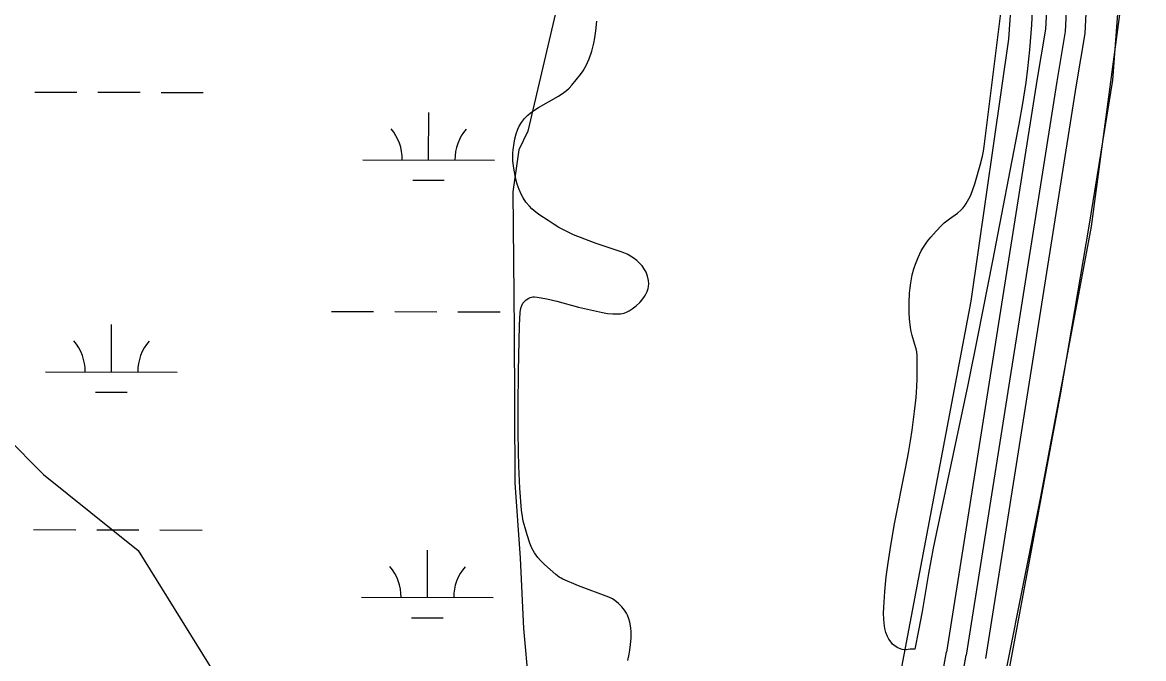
# Model space of a CAD drawing. Extents: x 3161615 to 3199515, y 867541 to 892976.
# Drawn here: x 3176743 to 3177595, y 883023 to 883507 of the extents above; entities that cross this region are included whole.
import ezdxf

# ---------------------------------------------------------------- set-up
doc = ezdxf.new("R2010")
doc.units = 0
for name, color, linetype in [('V-LEVE-TOET', 7, 'Continuous'), ('V-ROAD-CNTR', 7, 'Continuous'), ('V-SITE-VEGE', 7, 'Continuous'), ('V-TOPO-SHOR', 7, 'Continuous'), ('V-WETL-SWMP', 7, 'Continuous')]:
    doc.layers.add(name, color=color, linetype=linetype)

msp = doc.modelspace()

# ---------------------------------------------------------------- linework, layer by layer
at = {"layer": 'V-LEVE-TOET'}
msp.add_lwpolyline([(3177352.527000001, 882264.8089999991), (3177402.676000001, 882556.6689999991), (3177478.438000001, 882951.4149999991), (3177517.026000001, 883146.0369999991), (3177555.479000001, 883351.667999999), (3177577.7150000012, 883516.513999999), (3177581.266000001, 883568.5269999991), (3177584.246000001, 883610.934999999), (3177585.079000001, 883677.584999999), (3177584.108000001, 884077.9519999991), (3177582.030000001, 884512.873999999), (3177584.856000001, 884881.969999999)], dxfattribs=at)
at = {"layer": 'V-ROAD-CNTR'}
for points in [[(3177539.289884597, 884997.5929771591), (3177529.743903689, 884439.8900925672), (3177526.485910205, 883774.625423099), (3177526.671909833, 883705.0055623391), (3177526.4289103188, 883649.9536724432), (3177525.577912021, 883612.6407470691), (3177523.3429164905, 883570.4268314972), (3177522.0479190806, 883530.6929109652), (3177520.669921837, 883501.522969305), (3177514.409934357, 883464.1360440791), (3177445.498072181, 883027.9299164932)], [(3177554.287854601, 884997.3359776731), (3177544.7428736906, 884439.7250928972), (3177541.485880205, 883774.6084231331), (3177541.6718798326, 883704.992562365), (3177541.4278803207, 883649.7496728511), (3177540.568882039, 883612.0727482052), (3177538.3298865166, 883569.7858327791), (3177537.035889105, 883530.0949121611), (3177535.610891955, 883499.924972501), (3177529.214904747, 883461.7270488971), (3177460.3140425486, 883025.588921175)], [(3177569.2858246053, 884997.078978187), (3177559.741843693, 884439.5600932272), (3177556.4858502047, 883774.591423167), (3177556.6718498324, 883704.9795623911), (3177556.4268503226, 883649.5456732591), (3177555.5598520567, 883611.504749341), (3177553.3168565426, 883569.1448340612), (3177552.023859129, 883529.496913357), (3177550.551862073, 883498.3269756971), (3177544.019875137, 883459.318053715), (3177475.1300129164, 883023.2479258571)], [(3177372.4342183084, 880118.897734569), (3177333.649295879, 880246.387479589), (3177235.941491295, 880565.281841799), (3177197.1845688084, 880693.8085847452), (3177172.273618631, 880776.4214195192), (3177153.953655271, 880867.588237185), (3177149.0606650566, 880924.7581228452), (3177136.4096903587, 880983.795004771), (3177130.180702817, 881055.061862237), (3177129.000705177, 881145.4006815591), (3177132.913697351, 881223.6895249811), (3177139.971683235, 881329.317313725), (3177184.3545944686, 881632.9067065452), (3177269.054425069, 882075.3418216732), (3177338.3192865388, 882444.5370832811), (3177405.490152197, 882803.5343652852), (3177445.5470720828, 883028.2219159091)], [(3177353.0632570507, 882441.7750888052), (3177420.2461226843, 882800.838370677), (3177460.3140425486, 883025.588921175)]]:
    msp.add_lwpolyline(points, dxfattribs=at)
at = {"layer": 'V-SITE-VEGE'}
for p, q in [((3177178.981, 883500.2749999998), (3177179.674, 883507.7319999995)), ((3177178.2090000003, 883494.8809999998), (3177178.981, 883500.2749999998)), ((3177175.958, 883484.9419999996), (3177177.4450000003, 883490.8829999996)), ((3177177.4450000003, 883490.8829999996), (3177178.2090000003, 883494.8809999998)), ((3177174.001, 883479.0389999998), (3177175.958, 883484.9419999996)), ((3177169.296, 883469.8969999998), (3177171.6430000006, 883473.8539999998)), ((3177171.643, 883473.8539999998), (3177172.821, 883476.2209999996)), ((3177172.8210000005, 883476.2209999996), (3177174.001, 883479.0389999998)), ((3177164.174, 883462.9519999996), (3177167.343, 883467.0559999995)), ((3177167.343, 883467.0559999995), (3177169.296, 883469.8969999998)), ((3177156.715, 883454.9359999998), (3177158.782, 883456.7939999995)), ((3177158.782, 883456.7939999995), (3177160.8280000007, 883458.9629999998)), ((3177160.8280000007, 883458.9629999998), (3177164.174, 883462.9519999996)), ((3177135.4390000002, 883442.0219999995), (3177150.5920000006, 883450.5859999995)), ((3177150.592, 883450.5859999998), (3177154.663, 883453.3289999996)), ((3177154.663, 883453.3289999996), (3177156.715, 883454.9359999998)), ((3177129.25, 883437.7349999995), (3177131.824, 883439.6689999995)), ((3177131.824, 883439.6689999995), (3177135.4390000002, 883442.0219999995)), ((3177122.596, 883430.6569999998), (3177124.8710000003, 883433.5759999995)), ((3177124.8710000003, 883433.5759999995), (3177127.423, 883436.1619999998)), ((3177127.423, 883436.1619999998), (3177129.25, 883437.7349999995)), ((3177118.528, 883421.9409999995), (3177119.7840000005, 883425.4679999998)), ((3177119.784, 883425.4679999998), (3177120.845, 883427.7369999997)), ((3177120.845, 883427.7369999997), (3177122.596, 883430.6569999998)), ((3177116.2000000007, 883409.9229999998), (3177116.933, 883414.9389999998)), ((3177116.933, 883414.9389999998), (3177117.6010000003, 883418.2809999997)), ((3177117.6010000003, 883418.2809999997), (3177118.528, 883421.9409999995)), ((3177115.95, 883404.9079999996), (3177116.003, 883407.4169999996)), ((3177116.003, 883407.4169999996), (3177116.2, 883409.9229999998)), ((3177116.091, 883401.2749999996), (3177115.95, 883404.9079999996)), ((3177116.669, 883395.8229999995), (3177116.091, 883401.2749999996)), ((3177117.644, 883390.3689999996), (3177116.669, 883395.8229999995)), ((3177118.543, 883386.5799999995), (3177117.644, 883390.3689999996)), ((3177119.335, 883383.7989999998), (3177118.543, 883386.5799999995)), ((3177120.761, 883379.7049999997), (3177119.335, 883383.7989999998)), ((3177122.5140000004, 883375.6689999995), (3177120.761, 883379.7049999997)), ((3177123.767, 883373.3049999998), (3177122.5140000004, 883375.6689999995)), ((3177125.954, 883370.0199999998), (3177123.767, 883373.3049999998)), ((3177128.543, 883366.9829999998), (3177125.954, 883370.0199999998)), ((3177130.4330000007, 883365.1009999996), (3177128.543, 883366.9829999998)), ((3177133.399, 883362.5039999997), (3177130.4330000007, 883365.1009999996)), ((3177136.577, 883360.1469999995), (3177133.399, 883362.5039999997)), ((3177142.738, 883356.0079999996), (3177136.577, 883360.1469999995)), ((3177147.395, 883353.0299999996), (3177142.738, 883356.0079999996)), ((3177150.94, 883350.8999999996), (3177147.395, 883353.0299999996)), ((3177156.378, 883347.9349999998), (3177150.9400000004, 883350.8999999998)), ((3177162.005, 883345.3089999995), (3177156.378, 883347.9349999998)), ((3177170.666, 883341.8639999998), (3177162.005, 883345.3089999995)), ((3177179.397, 883338.6509999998), (3177170.666, 883341.8639999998)), ((3177198.964, 883332.1629999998), (3177179.397, 883338.6509999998)), ((3177202.7790000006, 883330.5649999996), (3177198.964, 883332.1629999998)), ((3177205.472, 883329.1049999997), (3177202.7790000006, 883330.5649999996)), ((3177207.42, 883327.8399999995), (3177205.472, 883329.1049999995)), ((3177210.252, 883325.6279999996), (3177207.42, 883327.8399999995)), ((3177213.017, 883322.9919999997), (3177210.252, 883325.6279999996)), ((3177214.2810000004, 883321.5579999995), (3177213.017, 883322.9919999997)), ((3177216.097, 883318.9269999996), (3177214.2810000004, 883321.5579999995)), ((3177217.16, 883316.8719999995), (3177216.097, 883318.9269999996)), ((3177218.33, 883313.6979999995), (3177217.16, 883316.8719999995)), ((3177219.055, 883310.4659999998), (3177218.3300000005, 883313.6979999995)), ((3177218.108, 883302.2309999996), (3177218.811, 883304.4369999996)), ((3177218.811, 883304.4369999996), (3177219.093, 883305.9259999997)), ((3177219.245, 883307.8999999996), (3177219.055, 883310.4659999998)), ((3177219.093, 883305.9259999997), (3177219.245, 883307.8999999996)), ((3177124.543, 883294.3809999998), (3177125.995, 883295.7409999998)), ((3177125.995, 883295.7409999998), (3177128.015, 883297.0519999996)), ((3177128.015, 883297.0519999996), (3177129.0470000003, 883297.5129999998)), ((3177129.0470000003, 883297.5129999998), (3177131.1180000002, 883298.0429999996)), ((3177131.1180000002, 883298.0429999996), (3177132.4960000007, 883298.1329999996)), ((3177132.4960000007, 883298.1329999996), (3177134.333, 883297.9669999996)), ((3177134.333, 883297.9669999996), (3177141.859, 883296.5599999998)), ((3177141.859, 883296.5599999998), (3177149.382, 883294.8129999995)), ((3177149.382, 883294.8129999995), (3177165.768, 883290.3259999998)), ((3177212.382, 883293.7869999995), (3177214.004, 883295.6389999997)), ((3177214.004, 883295.6389999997), (3177215.995, 883298.3749999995)), ((3177215.995, 883298.3749999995), (3177217.0640000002, 883300.0989999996)), ((3177217.0640000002, 883300.0989999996), (3177218.108, 883302.2309999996)), ((3177121.646, 883286.2099999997), (3177122.145, 883289.4229999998)), ((3177122.145, 883289.4229999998), (3177122.717, 883291.4299999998)), ((3177122.717, 883291.4299999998), (3177123.677, 883293.2609999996)), ((3177123.677, 883293.2609999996), (3177124.5430000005, 883294.3809999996)), ((3177165.768, 883290.3259999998), (3177174.9410000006, 883288.1469999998)), ((3177174.9410000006, 883288.1469999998), (3177184.159, 883286.1769999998)), ((3177200.424, 883285.6749999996), (3177202.865, 883286.6579999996)), ((3177202.865, 883286.6579999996), (3177204.454, 883287.5309999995)), ((3177204.454, 883287.5309999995), (3177206.551, 883288.8869999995)), ((3177206.551, 883288.8869999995), (3177209.6750000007, 883291.2459999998)), ((3177209.6750000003, 883291.2459999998), (3177212.382, 883293.7869999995)), ((3177120.9940000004, 883276.5509999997), (3177121.1890000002, 883281.3869999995)), ((3177121.1890000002, 883281.3869999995), (3177121.646, 883286.2099999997)), ((3177184.159, 883286.1769999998), (3177187.98, 883285.5199999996)), ((3177187.98, 883285.5199999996), (3177191.853, 883285.1549999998)), ((3177191.853, 883285.1549999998), (3177194.44, 883285.0789999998)), ((3177194.44, 883285.0789999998), (3177197.866, 883285.1939999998)), ((3177197.866, 883285.1939999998), (3177199.162, 883285.3639999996)), ((3177199.162, 883285.3639999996), (3177200.424, 883285.6749999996)), ((3177120.2770000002, 883241.4119999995), (3177120.994, 883276.5509999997)), ((3177119.9170000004, 883215.0419999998), (3177120.2770000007, 883241.4119999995)), ((3177119.9250000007, 883195.2639999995), (3177119.9170000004, 883215.0419999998)), ((3177120.161, 883180.4349999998), (3177119.9250000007, 883195.2639999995)), ((3177120.499, 883169.3159999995), (3177120.161, 883180.4349999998)), ((3177121.312, 883152.6469999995), (3177120.499, 883169.3159999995)), ((3177122.5510000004, 883135.9889999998), (3177121.3120000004, 883152.6469999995)), ((3177123.188, 883131.2049999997), (3177122.5510000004, 883135.9889999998)), ((3177123.9, 883127.6579999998), (3177123.188, 883131.2049999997)), ((3177125.238, 883122.3779999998), (3177123.9, 883127.6579999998)), ((3177126.7570000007, 883117.1109999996), (3177125.238, 883122.3779999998)), ((3177128.779, 883110.9359999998), (3177126.7570000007, 883117.1109999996)), ((3177130.4070000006, 883107.1099999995), (3177128.7790000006, 883110.9359999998)), ((3177131.3710000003, 883105.2439999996), (3177130.407, 883107.1099999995)), ((3177132.4610000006, 883103.4139999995), (3177131.3710000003, 883105.2439999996)), ((3177134.882, 883100.0589999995), (3177132.4610000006, 883103.4139999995)), ((3177136.874, 883097.7529999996), (3177134.882, 883100.0589999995)), ((3177140.096, 883094.5149999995), (3177136.874, 883097.7529999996)), ((3177148.5130000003, 883086.9329999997), (3177140.096, 883094.5149999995)), ((3177151.161, 883084.9649999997), (3177148.5130000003, 883086.9329999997)), ((3177152.5700000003, 883084.1169999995), (3177151.161, 883084.9649999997)), ((3177154.053, 883083.3919999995), (3177152.5700000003, 883084.1169999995)), ((3177165.893, 883078.5239999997), (3177154.053, 883083.3919999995)), ((3177188.84, 883069.7379999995), (3177165.893, 883078.5239999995)), ((3177191.566, 883068.4419999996), (3177188.84, 883069.7379999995)), ((3177193.473, 883067.2399999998), (3177191.566, 883068.4419999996)), ((3177196.16, 883065.0949999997), (3177193.473, 883067.2399999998)), ((3177198.7120000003, 883062.5659999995), (3177196.16, 883065.0949999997)), ((3177200.926, 883059.8509999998), (3177198.7120000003, 883062.5659999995)), ((3177202.286, 883057.7099999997), (3177200.926, 883059.8509999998)), ((3177203.146, 883056.0429999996), (3177202.286, 883057.7099999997)), ((3177204.178, 883053.4399999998), (3177203.146, 883056.0429999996)), ((3177204.911, 883050.7059999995), (3177204.178, 883053.4399999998)), ((3177205.593, 883046.4979999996), (3177204.911, 883050.7059999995)), ((3177205.847, 883043.3189999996), (3177205.593, 883046.4979999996)), ((3177205.847, 883038.5529999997), (3177205.847, 883043.3189999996)), ((3177204.895, 883029.5569999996), (3177205.441, 883033.8309999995)), ((3177205.441, 883033.8309999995), (3177205.8470000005, 883038.5529999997)), ((3177203.387, 883021.5939999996), (3177204.409, 883026.3529999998)), ((3177204.409, 883026.3529999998), (3177204.895, 883029.5569999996))]:
    msp.add_line(p, q, dxfattribs=at)
for points in [[(3177399.659000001, 883085.2679999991), (3177401.023000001, 883095.8069999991), (3177402.527000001, 883105.6869999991), (3177405.785000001, 883124.2109999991), (3177414.524000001, 883168.7649999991), (3177416.486000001, 883179.3919999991), (3177418.079000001, 883188.685999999), (3177419.351000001, 883196.814999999), (3177421.227000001, 883211.033999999), (3177422.278000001, 883221.689999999), (3177422.833000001, 883229.6789999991), (3177423.101000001, 883235.6669999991), (3177423.244000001, 883244.645999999), (3177423.052000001, 883253.6199999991), (3177422.785000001, 883256.300999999), (3177422.337000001, 883258.628999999), (3177421.229000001, 883262.677999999), (3177419.341000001, 883268.7359999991), (3177418.544000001, 883271.7779999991), (3177418.005000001, 883274.836999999), (3177417.356000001, 883281.2989999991), (3177417.057000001, 883286.1959999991), (3177416.947000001, 883293.569999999), (3177417.297000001, 883300.9119999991), (3177417.711000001, 883305.042999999), (3177418.212000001, 883308.6329999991), (3177419.425000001, 883314.858999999), (3177420.651000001, 883319.4709999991), (3177421.772000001, 883322.9019999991), (3177423.797000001, 883327.9929999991), (3177426.2690000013, 883333.0169999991), (3177427.891000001, 883335.797999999), (3177430.984000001, 883340.317999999), (3177433.480000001, 883343.483999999), (3177437.455000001, 883348.0099999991), (3177441.619000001, 883352.427999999), (3177443.679000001, 883354.3749999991), (3177447.609000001, 883357.4019999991), (3177453.671000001, 883361.7499999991), (3177456.485000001, 883364.1789999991), (3177457.782000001, 883365.530999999), (3177458.980000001, 883366.9949999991), (3177460.358000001, 883368.962999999), (3177462.461000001, 883372.540999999), (3177463.811000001, 883375.3219999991), (3177465.535000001, 883379.626999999), (3177466.977000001, 883384.0569999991), (3177471.055000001, 883398.089999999), (3177472.744000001, 883405.153999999), (3177473.420000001, 883408.7189999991), (3177473.951000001, 883412.312999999), (3177490.462000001, 883544.3809999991)], [(3177510.606000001, 883515.7819999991), (3177509.9110000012, 883504.8969999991), (3177508.361000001, 883485.885999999), (3177506.880000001, 883471.6619999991), (3177505.574000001, 883461.020999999), (3177503.266000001, 883445.099999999), (3177500.501000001, 883429.2359999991), (3177480.443000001, 883325.4949999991), (3177469.353000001, 883268.8529999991), (3177461.562000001, 883231.0839999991), (3177437.470000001, 883117.925999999), (3177435.293000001, 883106.976999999), (3177431.856000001, 883087.741999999), (3177426.924000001, 883058.844999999), (3177424.242000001, 883044.4559999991), (3177421.252000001, 883030.2769999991), (3177419.933000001, 883030.3899999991), (3177417.883000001, 883030.192999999), (3177414.733000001, 883029.7179999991), (3177413.186000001, 883029.687999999), (3177411.698000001, 883029.969999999), (3177409.764000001, 883030.6639999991), (3177408.363000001, 883031.280999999), (3177406.361000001, 883032.476999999), (3177405.412000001, 883033.238999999), (3177404.505000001, 883034.1379999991), (3177403.325000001, 883035.5199999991), (3177401.595000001, 883037.9859999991), (3177400.559000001, 883039.886999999), (3177399.387000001, 883042.851999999), (3177398.635000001, 883045.993999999), (3177398.080000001, 883050.0059999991), (3177397.831000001, 883053.0199999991), (3177397.685000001, 883057.537999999), (3177397.775000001, 883062.037999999), (3177398.535000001, 883074.028999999), (3177399.659000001, 883085.2679999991)]]:
    msp.add_lwpolyline(points, dxfattribs=at)
at = {"layer": 'V-TOPO-SHOR'}
for points in [[(3177241.537000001, 881675.733999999), (3177367.7975010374, 882341.212405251), (3177460.7855796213, 882841.2662233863), (3177532.312623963, 883225.1099399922), (3177553.8028675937, 883351.8899070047), (3177571.726008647, 883462.8248122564), (3177580.870137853, 883584.3539241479), (3177586.4179550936, 883679.4681087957), (3177585.440096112, 883963.0977008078), (3177585.9171827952, 884135.7388370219), (3177589.1685058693, 884674.7971083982), (3177595.1447274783, 884924.9359867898)], [(3177515.863434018, 884922.5125908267), (3177516.7974789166, 884623.0282005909), (3177513.5072099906, 884069.8767752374), (3177501.71055018, 883625.9716343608), (3177492.5372115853, 883493.8726569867), (3177463.8007934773, 883294.8847487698), (3177404.8048563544, 882983.2343686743), (3177302.8673778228, 882432.1172085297), (3177272.47641656, 882271.8903419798)], [(3175868.538515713, 884174.5483002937), (3176026.977740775, 884130.8668408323), (3176214.2458251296, 884087.1057140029), (3176358.2307868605, 884029.0496585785), (3176401.3545747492, 883985.686868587), (3176458.972459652, 883971.1131042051), (3176574.248063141, 883956.380005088), (3176660.495638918, 883869.6544251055), (3176689.0058287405, 883754.259320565), (3176703.181256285, 883667.7329090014), (3176630.8302722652, 883567.0310698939), (3176572.853884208, 883451.8749674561), (3176673.197220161, 883249.7941166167), (3176759.444795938, 883163.068536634), (3176831.357609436, 883105.2116496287), (3176903.1110881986, 882989.6970440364), (3176917.2865157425, 882903.1706324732), (3176917.0873473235, 882831.0984842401), (3176902.39408189, 882730.2373103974), (3176959.7729646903, 882629.1769681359), (3177031.327275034, 882441.5902143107), (3177088.7858252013, 882369.3587313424), (3177103.1205874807, 882340.4900383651)]]:
    msp.add_lwpolyline(points, dxfattribs=at)
at = {"layer": 'V-WETL-SWMP'}
for p, q in [((3177151.827665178, 883528.8131959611), (3177127.2776911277, 883423.9582457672)), ((3176752.785613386, 883453.7959491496), (3176784.785489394, 883453.7075238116)), ((3176800.7854273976, 883453.6633111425), (3176832.7853034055, 883453.5748858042)), ((3176848.785241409, 883453.5306731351), (3176880.7851174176, 883453.442247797)), ((3177051.9602498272, 883402.2270561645), (3177052.0597204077, 883438.2269110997)), ((3177127.2776911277, 883423.9582457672), (3177120.4926950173, 883409.861253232)), ((3177120.4926950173, 883409.861253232), (3177116.0807025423, 883378.0442676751)), ((3177001.960443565, 883402.3652207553), (3177101.96005609, 883402.0888915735)), ((3177039.9176593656, 883386.8292778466), (3177063.917566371, 883386.7629588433)), ((3177116.0807025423, 883378.0442676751), (3177116.892725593, 883273.1203119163)), ((3176978.233587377, 883286.9983690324), (3177010.2334633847, 883286.9099436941)), ((3177026.2334013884, 883286.8657310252), (3177058.2332773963, 883286.7773056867)), ((3177074.2332154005, 883286.7330930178), (3177106.2330914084, 883286.6446676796)), ((3176811.041945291, 883241.0302027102), (3176811.141415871, 883277.0300576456)), ((3177116.8927255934, 883273.1203119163), (3177117.4977512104, 883156.6713610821)), ((3176761.042139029, 883241.168367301), (3176861.041751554, 883240.8920381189)), ((3176798.9993548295, 883225.6324243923), (3176822.999261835, 883225.5661053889)), ((3177117.4977512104, 883156.6713610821), (3177121.4667633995, 883099.3413844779)), ((3176751.866408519, 883121.122289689), (3176783.866284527, 883121.0338643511)), ((3176799.866222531, 883120.989651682), (3176831.8660985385, 883120.9012263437)), ((3176847.8660365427, 883120.8570136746), (3176879.8659125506, 883120.7685883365)), ((3177051.0410449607, 883069.553396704), (3177051.1405155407, 883105.5532516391)), ((3177121.4667633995, 883099.3413844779), (3177123.9687749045, 883045.8814065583)), ((3177001.041238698, 883069.6915612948), (3177101.0408512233, 883069.4152321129)), ((3177038.998454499, 883054.155618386), (3177062.9983615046, 883054.0892993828)), ((3177123.9687749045, 883045.8814065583), (3177132.3477938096, 882955.8084428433))]:
    msp.add_line(p, q, dxfattribs=at)
for centre, radius, start, end in [((3176996.7188396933, 883402.8545097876), 35.24628790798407, 359.0698548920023, 40.61351322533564), ((3177107.204283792, 883402.5492050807), 35.24628790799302, 139.069851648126, 180.61350998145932), ((3176755.8005351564, 883241.6576563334), 35.24628790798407, 359.0698548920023, 40.61351322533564), ((3176866.2859792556, 883241.3523516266), 35.24628790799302, 139.069851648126, 180.61350998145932), ((3176995.7996348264, 883070.180850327), 35.24628790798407, 359.0698548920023, 40.61351322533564), ((3177106.285078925, 883069.8755456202), 35.24628790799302, 139.069851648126, 180.61350998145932)]:
    msp.add_arc(centre, radius, start, end, dxfattribs=at)

doc.saveas('drawing.dxf')
